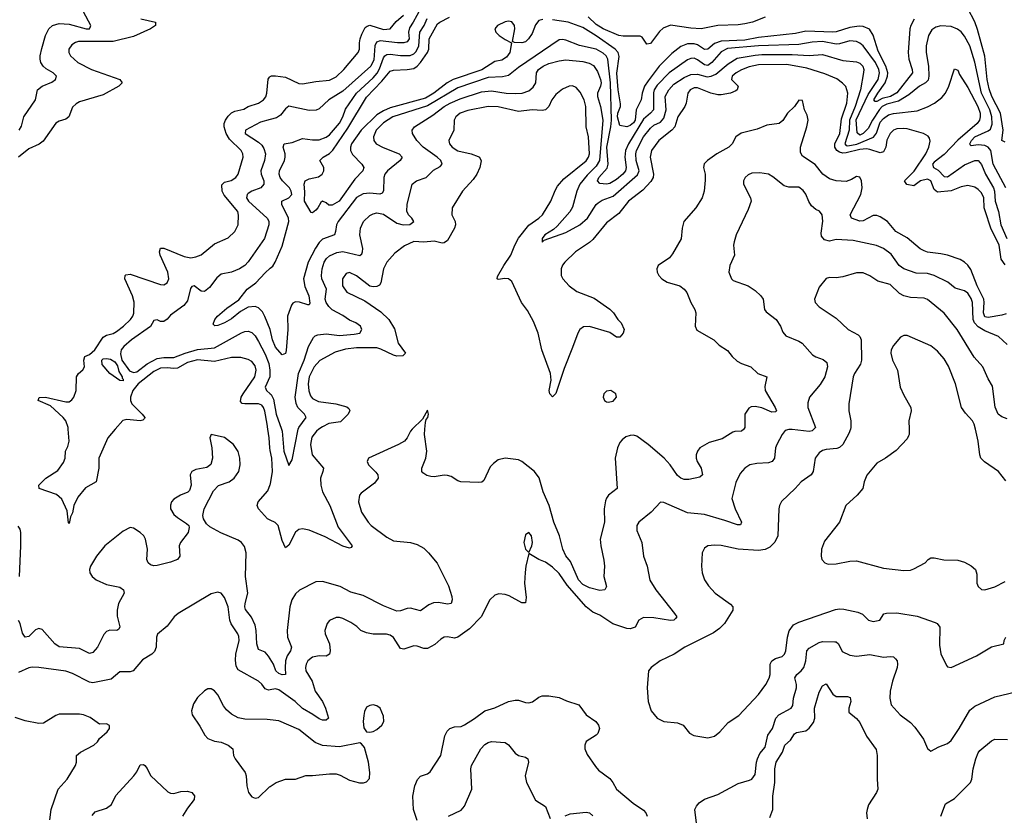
# Model space of a CAD drawing. Header units: inches. Extents: x 1694797 to 1849917, y 907313 to 1017959.
# Tile 258 of 656: x 1788517 to 1794345, y 957716 to 962424. Entities that reach past the tile are written whole.
import ezdxf

# ---------------------------------------------------------------- set-up
doc = ezdxf.new("R2010")
doc.units = ezdxf.units.IN
doc.header["$MEASUREMENT"] = 0
for name, color, linetype in [('B7985', 7, 'Continuous'), ('B7986', 7, 'Continuous'), ('B7995', 7, 'Continuous'), ('B7996', 7, 'Continuous')]:
    doc.layers.add(name, color=color, linetype=linetype)

msp = doc.modelspace()

# ---------------------------------------------------------------- linework, layer by layer
at = {"layer": 'B7985', "color": 5}
for points, elevation in [([(1790000, 958641.2), (1789990, 958658.2), (1789970, 958681.5), (1789930, 958697.6), (1789919.6, 958730), (1789917.3, 958810), (1789910, 958841.1), (1789889.2, 958889.2), (1789853.5, 958933.5), (1789849.6, 958950), (1789852.1, 958970), (1789866.5, 959030), (1789853.4, 959130), (1789857, 959270), (1789847.1, 959307.1), (1789829.8, 959329.8), (1789810, 959344), (1789707.3, 959387.3), (1789643.1, 959423.1), (1789621.6, 959441.6), (1789605.1, 959470), (1789601.4, 959490), (1789608.8, 959530), (1789664.7, 959635.3), (1789693.3, 959666.7), (1789756.3, 959690), (1789786.9, 959710), (1789814, 959750), (1789822.7, 959790), (1789820.4, 959830), (1789810, 959869.2), (1789782.9, 959910), (1789730, 959951.2), (1789650.7, 959969.3), (1789642.4, 959950), (1789654.7, 959890), (1789658.5, 959830), (1789647.9, 959792.1), (1789625.1, 959774.9), (1789558.7, 959761.3), (1789534.8, 959750), (1789525.5, 959730), (1789531.7, 959670), (1789522.4, 959637.6), (1789512.7, 959627.3), (1789469.5, 959610.5), (1789430, 959585.8), (1789415, 959570), (1789408.4, 959551.6), (1789410.2, 959530), (1789430, 959496.5), (1789450, 959477.6), (1789503.5, 959443.5), (1789517.1, 959430), (1789519.2, 959419.2), (1789513.4, 959390), (1789468.5, 959330), (1789460.4, 959310), (1789464.4, 959250), (1789451.6, 959230), (1789410, 959213.8), (1789330, 959193.8), (1789310, 959192.7), (1789290, 959198.5), (1789276.9, 959210), (1789268.7, 959230), (1789273.7, 959290), (1789262, 959350), (1789250.6, 959370), (1789230, 959389.8), (1789190, 959415.1), (1789170, 959418.3), (1789130, 959397.3), (1789020.2, 959310), (1788971.7, 959250), (1788935.3, 959190), (1788929.5, 959170), (1788931.7, 959150), (1788944.8, 959130), (1788970, 959108.7), (1789030, 959082), (1789110, 959066.2), (1789130.2, 959050), (1789135.5, 959030), (1789100.9, 958970), (1789093, 958930), (1789094.4, 958894.4), (1789108.5, 958831.5), (1789102.8, 958817.2), (1789091.4, 958808.6), (1789050, 958811.9), (1789030, 958804.2), (1789014.8, 958785.2), (1788977.8, 958710), (1788950, 958678.9), (1788930, 958672.6), (1788870, 958703.2), (1788750, 958712.1), (1788723.7, 958730), (1788650, 958814.8), (1788630, 958820.8), (1788610, 958812.5), (1788570, 958773.5), (1788550, 958769.8), (1788533, 958793), (1788519.3, 958850), (1788510, 958869.6)], 820), ([(1789081.6, 960000), (1789038.4, 959950), (1788985.9, 959830), (1788985.9, 959770), (1788970.3, 959690), (1788906.1, 959653.9), (1788860.8, 959599.2), (1788838, 959550), (1788830, 959505.2), (1788818, 959482), (1788810, 959442), (1788806, 959446), (1788797.5, 959517.5), (1788765.9, 959585.9), (1788734.5, 959614.5), (1788632.3, 959650), (1788629.6, 959669.6), (1788671.3, 959710), (1788743.2, 959756.8), (1788776.7, 959803.3), (1788785.2, 959830), (1788788.5, 959870), (1788802.2, 959897.8), (1788809.9, 959930), (1788804.2, 960000)], 780), ([(1790000, 959875.3), (1789997.2, 959890), (1789993.8, 959950), (1789986.3, 960000)], 780), ([(1790000, 959462.2), (1789984.1, 959470), (1789929.8, 959530), (1789923.2, 959550), (1789929.1, 959570), (1789984.7, 959635.3), (1790000, 959672.9)], 780), ([(1788515.7, 959130), (1788523.9, 959310), (1788523.2, 959390), (1788520.3, 959410), (1788507.7, 959427.7)], 820), ([(1790000, 958459), (1789990, 958457), (1789970, 958463.5), (1789950, 958491.6), (1789930, 958509), (1789810, 958577.4), (1789798.8, 958598.8), (1789793.9, 958634), (1789796.1, 958670), (1789816.5, 958750), (1789813.9, 958773.9), (1789808.7, 958790), (1789769, 958849), (1789760.4, 958870), (1789750, 958949), (1789730, 959005.2), (1789710, 959029.5), (1789690, 959036.2), (1789650, 959026), (1789454, 958910), (1789430.2, 958889.8), (1789390, 958835.6), (1789331.6, 958788.4), (1789326.3, 958770), (1789325, 958710), (1789315.2, 958684.8), (1789299.3, 958670), (1789243.4, 958636.6), (1789189.2, 958570.8), (1789170, 958564.4), (1789110, 958564.7), (1789058, 958522), (1788950, 958500.6), (1788930, 958504.7), (1788830, 958554.6), (1788790, 958568), (1788630, 958591), (1788590, 958592.4), (1788570, 958588), (1788510, 958560.9)], 840), ([(1790000, 958280.3), (1789982.2, 958282.3), (1789850, 958284.4), (1789810, 958292.8), (1789770, 958315.1), (1789740.7, 958340.7), (1789723, 958363), (1789690, 958429.4), (1789670, 958452.7), (1789650, 958465.2), (1789630, 958465.2), (1789610, 958453.2), (1789570, 958413.2), (1789544.7, 958375.3), (1789534.4, 958334.4), (1789537.3, 958310), (1789583.4, 958243.4), (1789613.4, 958190), (1789630.8, 958170), (1789670, 958155.3), (1789710, 958148.4), (1789750.2, 958130.2), (1789778.8, 958110), (1789783.1, 958070), (1789792.4, 958050), (1789850.5, 957970), (1789857.1, 957950), (1789860.7, 957890), (1789871, 957850), (1789890, 957824.7), (1789910, 957818), (1789930, 957821), (1789995.9, 957884.1), (1790000, 957886.8)], 860), ([(1788695, 957690), (1788703.1, 957750), (1788743.5, 957870), (1788797.6, 957930), (1788847.6, 958010), (1788853.6, 958030), (1788852, 958070), (1788876, 958090), (1788956, 958130), (1788977.2, 958150), (1788989.3, 958170.7), (1789035.3, 958210), (1789048, 958230), (1789047.3, 958247.3), (1789030, 958258), (1788990, 958255.3), (1788934.3, 958294.3), (1788895.3, 958310), (1788870, 958314), (1788750, 958315.1), (1788730, 958307), (1788658.3, 958261.7), (1788630, 958258.7), (1788550, 958275.4), (1788490, 958294.2)], 860), ([(1788945.6, 957714.4), (1788964, 957736), (1789030, 957759), (1789060.1, 957779.9), (1789086.6, 957833.4), (1789192.9, 957950), (1789210, 957973.4), (1789230, 958015.2), (1789250, 958016.5), (1789256.9, 958010), (1789271.9, 957991.9), (1789290, 957952), (1789394.1, 957854.1), (1789410, 957846.7), (1789430, 957845.8), (1789470, 957857.5), (1789510, 957858.4), (1789535.8, 957850), (1789551.8, 957831.8), (1789548.9, 957810), (1789510, 957758.5), (1789481, 957710)], 840)]:
    msp.add_lwpolyline(points, dxfattribs=dict(at, elevation=elevation))
at = {"layer": 'B7986', "color": 5}
for points, elevation in [([(1788514.2, 961770), (1788526.5, 961793.5), (1788541, 961850), (1788609.4, 961950), (1788623, 962010), (1788648.8, 962031.2), (1788706.2, 962053.8), (1788728.5, 962070), (1788734.4, 962090), (1788715.3, 962110), (1788673.8, 962133.8), (1788655.4, 962150), (1788642.6, 962170), (1788637.3, 962190), (1788637.3, 962210), (1788646.8, 962253.2), (1788670.1, 962329.9), (1788688.7, 962370), (1788710.7, 962389.3), (1788750, 962400.8), (1788810, 962396.7), (1788910.1, 962369.9), (1788929, 962371), (1788936.7, 962383.3), (1788937.2, 962390), (1788895.3, 962470)], 760), ([(1789234, 962430), (1789320.5, 962410), (1789320.3, 962390), (1789291.6, 962370), (1789190, 962324.8), (1789070, 962294.9), (1788865, 962295), (1788847.2, 962290), (1788825, 962275), (1788807.9, 962250), (1788806.7, 962230), (1788816.9, 962210), (1788860.3, 962170), (1788942.6, 962130), (1789110.1, 962070.1), (1789123.1, 962050), (1789104.4, 962030), (1789010, 961980.3), (1788870, 961937.7), (1788850, 961926.3), (1788830, 961907), (1788807.6, 961850), (1788790, 961835.3), (1788750, 961823.9), (1788730, 961811.1), (1788655.3, 961704.7), (1788631.7, 961688.3), (1788570, 961660.2), (1788509.2, 961610)], 780), ([(1788804.2, 960000), (1788803.4, 960010), (1788789.4, 960049.4), (1788774.3, 960070), (1788698.4, 960138.4), (1788625.6, 960170), (1788631.2, 960188.8), (1788670, 960191.2), (1788790, 960161.7), (1788810, 960163.5), (1788826.1, 960173.9), (1788837.7, 960190), (1788850.7, 960230), (1788853.2, 960310), (1788865, 960330), (1788890, 960351.8), (1788900.1, 960370), (1788897.3, 960410), (1788902, 960430), (1788930, 960443.3), (1788962.4, 960470), (1789010, 960546.2), (1789030, 960556.8), (1789070, 960567.3), (1789090, 960579.5), (1789131.5, 960610), (1789173.3, 960650), (1789186.6, 960670), (1789191.9, 960688.1), (1789193.4, 960753.4), (1789184.1, 960790), (1789139.3, 960890), (1789141, 960910), (1789145.5, 960914.5), (1789170, 960918.4), (1789350, 960856.5), (1789370, 960855.8), (1789390, 960866), (1789400.4, 960890), (1789393.7, 960930), (1789347.7, 961030), (1789343.9, 961050), (1789350, 961072.3), (1789370, 961073), (1789490, 961022), (1789530, 961015.5), (1789559.8, 961020.2), (1789590, 961033.1), (1789670, 961096.9), (1789750, 961133.7), (1789790, 961170.4), (1789809.7, 961210), (1789811.9, 961268.1), (1789807.7, 961290), (1789726.2, 961386.2), (1789715.1, 961410), (1789712.3, 961447.7), (1789730, 961462.8), (1789767.8, 961472.2), (1789796.8, 961490), (1789809.8, 961510), (1789840.3, 961610), (1789838.2, 961630), (1789827.9, 961650), (1789757.9, 961717.9), (1789738, 961750), (1789727.7, 961790), (1789727.5, 961810), (1789734.2, 961830), (1789750, 961853), (1789770, 961873), (1789790, 961882.9), (1789844.4, 961895.6), (1789870, 961910.2), (1789930, 961931.1), (1789960.4, 961950), (1789973.1, 961966.9), (1789980.6, 961990), (1789987.4, 962072.6), (1789995.4, 962084.6), (1790000, 962087.2)], 780), ([(1790000, 961833.3), (1789942.9, 961817), (1789852.8, 961770), (1789852.1, 961750), (1789930, 961699.1), (1789950, 961681.3), (1789962.5, 961662.4), (1789972.5, 961630), (1789966.6, 961590), (1789943.2, 961530), (1789946.1, 961510), (1789961.3, 961470), (1789961.1, 961450), (1789945.1, 961430), (1789890, 961408.8), (1789870, 961396.4), (1789863.7, 961390), (1789859.5, 961370), (1789872, 961350), (1789982.5, 961250), (1789992, 961232), (1789991.9, 961210), (1789965.4, 961130), (1789870, 960991.7), (1789849.7, 960970), (1789818, 960950), (1789770, 960930.8), (1789710, 960918.5), (1789683.6, 960896.4), (1789641.1, 960838.9), (1789610, 960815.6), (1789590, 960818.4), (1789550, 960849), (1789535.6, 960844.4), (1789527.5, 960832.4), (1789510, 960760.3), (1789487.9, 960732.1), (1789410, 960675.9), (1789390, 960652.6), (1789370, 960638.8), (1789350, 960639), (1789330, 960648.2), (1789310, 960643.1), (1789291.6, 960608.4), (1789177.8, 960530), (1789132.3, 960490), (1789117.3, 960470), (1789113.3, 960446.7), (1789120.6, 960410), (1789166.8, 960346.8), (1789190, 960336.7), (1789210, 960340.8), (1789271.6, 960388.4), (1789330, 960418.2), (1789370, 960425.2), (1789430, 960424.7), (1789495.3, 960450), (1789570, 960471.9), (1789670, 960483.1), (1789830, 960571.8), (1789850, 960579.4), (1789870, 960580.7), (1789890, 960573.8), (1789910, 960553.3), (1789930, 960520.3), (1789970, 960444.2), (1789990.9, 960390), (1789998.2, 960350), (1789996.7, 960310), (1789970.5, 960250), (1789976.8, 960230), (1790000, 960209.8)], 760), ([(1790000, 960590.4), (1789967.9, 960667.9), (1789954.3, 960694.3), (1789930, 960718.6), (1789910, 960725.9), (1789870, 960722.8), (1789823.4, 960696.6), (1789770, 960653.1), (1789730, 960629.8), (1789690, 960614.3), (1789672.3, 960612.3), (1789662, 960622), (1789672.8, 960650), (1789687.4, 960670), (1789743.4, 960716.6), (1789814.2, 960765.8), (1789864.2, 960830), (1789914, 960866), (1789970, 960926.1), (1790000, 960952.9)], 740), ([(1789986.3, 960000), (1789981.8, 960030), (1789967.6, 960107.6), (1789959.4, 960130), (1789950, 960142.8), (1789931.3, 960151.3), (1789849, 960150), (1789832.8, 960152.8), (1789824.3, 960164.3), (1789828.5, 960190), (1789839.2, 960210), (1789908.2, 960310), (1789916.7, 960350), (1789910, 960375.6), (1789890, 960401.4), (1789870, 960413.9), (1789824.9, 960424.9), (1789770, 960425.8), (1789670, 960401.7), (1789570, 960410.6), (1789510, 960395.7), (1789450, 960362.8), (1789430, 960359), (1789390, 960364.1), (1789350, 960361.6), (1789310, 960342.9), (1789218.2, 960270), (1789186.6, 960230), (1789172.4, 960190), (1789172.1, 960170), (1789180.6, 960150), (1789242.5, 960090), (1789257.6, 960070), (1789256.2, 960063.8), (1789246.2, 960053.8), (1789229, 960051), (1789150, 960058), (1789127.2, 960052.8), (1789081.6, 960000)], 780)]:
    msp.add_lwpolyline(points, dxfattribs=dict(at, elevation=elevation))
at = {"layer": 'B7986', "color": 5, "elevation": 760}
msp.add_lwpolyline([(1789130, 960286.6), (1789110, 960289.8), (1789050, 960329.7), (1789004.2, 960384.2), (1789002.5, 960410), (1789010, 960416.3), (1789030, 960419.5), (1789054.5, 960414.5), (1789079.7, 960399.7), (1789094.9, 960374.9), (1789102.9, 960342.9), (1789122.6, 960310), (1789122.3, 960302.3), (1789130, 960296.3)], close=True, dxfattribs=at)
at = {"layer": 'B7995', "color": 5}
msp.add_line((1793090, 959999.9, 840), (1793070, 959999.9, 840), dxfattribs=at)
for points, elevation in [([(1790840.4, 960000), (1790830.3, 959990), (1790810.3, 959950), (1790794.6, 959930), (1790759.5, 959910), (1790582.3, 959830), (1790574.4, 959810), (1790581.2, 959790), (1790625.9, 959745.9), (1790636.2, 959730), (1790638, 959710), (1790617.7, 959682.3), (1790538, 959622), (1790528.5, 959610), (1790522.7, 959570), (1790540.7, 959510), (1790578.7, 959450), (1790597.3, 959430), (1790690, 959361.5), (1790730, 959339.6), (1790830, 959330.9), (1790870, 959318.4), (1790910, 959296.5), (1790937.4, 959270), (1790987.4, 959207.4), (1791054.4, 959074.4), (1791074.6, 959010), (1791076.5, 958990), (1791070, 958969.8), (1791050, 958965.4), (1790995, 958975), (1790967.2, 958972.8), (1790938.8, 958961.2), (1790890, 958925), (1790830, 958941), (1790810, 958939.8), (1790770, 958925.3), (1790750, 958924), (1790670, 958955.6), (1790550, 959016.1), (1790477, 959037), (1790413, 959070), (1790310, 959099.3), (1790270, 959096.8), (1790172.1, 959047.9), (1790150, 959026.6), (1790128.6, 958990), (1790116.8, 958950), (1790100.1, 958810), (1790102.4, 958770), (1790125.6, 958710), (1790119.8, 958690), (1790100.5, 958659.5), (1790091, 958630), (1790087.7, 958587.7), (1790090.8, 958549.2), (1790070, 958546.8), (1790050, 958555.6), (1790033.2, 958570), (1790018.3, 958610), (1790000, 958641.2)], 820), ([(1790287.7, 960000), (1790273.2, 959990), (1790245.7, 959954.3), (1790237.2, 959910), (1790248.1, 959848.1), (1790314.3, 959770), (1790312.1, 959750), (1790296.4, 959710), (1790299.1, 959670), (1790309.2, 959630), (1790353, 959550), (1790401.3, 959421.3), (1790484.9, 959310), (1790479, 959301), (1790470, 959297), (1790430, 959307.9), (1790324.6, 959364.6), (1790230, 959403), (1790190, 959410.7), (1790170, 959407.3), (1790149.5, 959390.5), (1790110, 959314), (1790090, 959298.4), (1790070, 959342.9), (1790047, 959430), (1790028.4, 959448.4), (1790000, 959462.2)], 780), ([(1793070, 959999.9), (1793047.3, 959992.7), (1793030.2, 959970), (1792998, 959910), (1792990.2, 959890), (1792984, 959830), (1792971.8, 959810), (1792950, 959801.4), (1792881.3, 959798.7), (1792838.8, 959790), (1792809.1, 959770.9), (1792781.4, 959738.6), (1792755.2, 959684.8), (1792732.4, 959590), (1792751.8, 959530), (1792790.2, 959450), (1792784.4, 959435.6), (1792765.7, 959434.3), (1792690, 959461.2), (1792570, 959495.3), (1792470, 959506.6), (1792330, 959566.6), (1792310.8, 959569.2), (1792255.5, 959510), (1792182, 959450), (1792170.5, 959430), (1792170, 959402), (1792200.3, 959330), (1792210.3, 959250), (1792231.7, 959190), (1792247.3, 959107.3), (1792282.6, 959050), (1792393.1, 958910), (1792406, 958890), (1792399.6, 958880.4), (1792388.7, 958871.3), (1792370, 958869), (1792270, 958884.9), (1792210, 958885.6), (1792182, 958870), (1792159.5, 958830), (1792130, 958819.4), (1792110, 958821), (1792028.4, 958848.4), (1791950, 958900.3), (1791910, 958917.8), (1791870, 958949.1), (1791757.4, 959077.4), (1791710, 959146.2), (1791670, 959184.1), (1791630, 959212.9), (1791589.2, 959230), (1791530, 959266), (1791512.2, 959190), (1791508, 959152), (1791504.2, 959090), (1791515.4, 959004.6), (1791510, 958974), (1791490, 958974), (1791414.8, 959014.8), (1791390, 959022.6), (1791354, 959026), (1791330, 959019.5), (1791299.1, 958990), (1791248.7, 958890), (1791179.8, 958820.2), (1791110, 958769.6), (1791090, 958764.7), (1791050, 958771.3), (1791030, 958769.6), (1791010, 958758.4), (1790973.7, 958726.3), (1790930, 958703.9), (1790910, 958702.7), (1790870, 958716.9), (1790850, 958718.3), (1790790, 958698.3), (1790770, 958702.4), (1790730, 958767.8), (1790710, 958781.7), (1790688.5, 958788.5), (1790610, 958788.2), (1790570, 958795.1), (1790536, 958810), (1790513.1, 958833.1), (1790476.4, 958856.4), (1790430, 958881), (1790410, 958886.9), (1790390, 958886.3), (1790351.6, 958868.4), (1790336.4, 958850), (1790323.7, 958810), (1790325.7, 958790), (1790351.1, 958730), (1790355.5, 958690), (1790351.1, 958668.9), (1790330, 958657.3), (1790290, 958660.2), (1790250, 958651.9), (1790223, 958630), (1790211.8, 958610), (1790207.9, 958590), (1790211, 958570), (1790247.1, 958510), (1790265.1, 958450), (1790308.4, 958390), (1790326.4, 958350), (1790344.4, 958290), (1790330, 958278.9), (1790310, 958279.2), (1790290, 958287), (1790252.9, 958312.9), (1790190, 958347.1), (1790147.4, 958390), (1790050, 958458.7), (1790030, 958464.9), (1790000, 958459)], 840), ([(1790066.4, 960000), (1790069.9, 959989.9), (1790080.5, 959870), (1790110, 959786), (1790130, 959819), (1790166.1, 960000)], 760), ([(1792802.8, 960000), (1792801.8, 959998.2), (1792790, 959989.8), (1792750, 959987.3), (1792737.6, 959982.4), (1792675.9, 959944.1), (1792598.8, 959921.2), (1792543.7, 959890), (1792528.9, 959870), (1792521.7, 959850), (1792521.1, 959830), (1792527.2, 959810), (1792550.4, 959769.6), (1792558.4, 959730), (1792543.7, 959716.3), (1792477.7, 959702.3), (1792450, 959703.2), (1792430, 959711.4), (1792410, 959726.8), (1792368.1, 959790), (1792331.7, 959830), (1792237.2, 959910), (1792170, 959959), (1792150, 959966.4), (1792130, 959964.4), (1792105.4, 959954.6), (1792082.6, 959937.4), (1792070, 959922), (1792054.9, 959890), (1792042.3, 959830), (1792052.8, 959650), (1792003.2, 959610), (1791990, 959593.1), (1791983.7, 959576.3), (1791977.5, 959530), (1791978.7, 959450), (1791952.4, 959350), (1791956.5, 959310), (1791975.3, 959224.8), (1791978.3, 959190), (1791974.9, 959130), (1791990.4, 959070), (1791981, 959050), (1791950, 959045.8), (1791890, 959061.6), (1791850, 959082.4), (1791823.8, 959110), (1791777.2, 959217.2), (1791750, 959250.8), (1791731.1, 959290), (1791713.1, 959370), (1791679.6, 959450), (1791650.6, 959549.4), (1791615, 959630), (1791592.3, 959712.3), (1791564.1, 959750), (1791490, 959809.8), (1791470, 959820.3), (1791390, 959828.9), (1791350, 959819.1), (1791321.5, 959798.5), (1791302.6, 959777.4), (1791263.8, 959696.2), (1791252.5, 959687.5), (1791235.2, 959684.8), (1791128, 959690), (1791110, 959695.1), (1791070, 959720.9), (1791050, 959727), (1791030, 959729.5), (1790970, 959718.7), (1790950, 959720.5), (1790927.1, 959727.1), (1790902.8, 959742.8), (1790897, 959750), (1790898, 959770), (1790921.5, 959830), (1790927.1, 959870), (1790912.8, 959970), (1790915.4, 960000)], 820), ([(1793434, 960000), (1793424.7, 959975.3), (1793390.2, 959910), (1793370, 959891.9), (1793354.1, 959885.9), (1793290, 959880.3), (1793270, 959874.8), (1793250, 959861.1), (1793226.5, 959830), (1793213.4, 959750), (1793202.4, 959730), (1793142, 959690), (1793107, 959650), (1793026.2, 959573.8), (1793013.8, 959550), (1793010.2, 959530), (1793005.2, 959370), (1792987.3, 959332.7), (1792958, 959302), (1792930, 959288.2), (1792890, 959282.7), (1792770.7, 959290.7), (1792670, 959312.3), (1792630, 959315.4), (1792591.3, 959310), (1792570, 959296), (1792556.3, 959270), (1792552.2, 959190), (1792557.4, 959150), (1792570.4, 959110), (1792593.9, 959073.9), (1792633, 959030), (1792725.4, 958965.4), (1792738, 958950), (1792737.4, 958930), (1792688.9, 958850), (1792659.5, 958820.5), (1792623.6, 958796.4), (1792454.8, 958710), (1792390.8, 958670), (1792307.3, 958630), (1792254.8, 958590), (1792238.8, 958570), (1792230.4, 958470), (1792238, 958390), (1792254.6, 958334.6), (1792290, 958290.7), (1792330, 958270.4), (1792410, 958263.8), (1792444.7, 958250), (1792482.5, 958202.5), (1792507.7, 958187.7), (1792590, 958173.4), (1792630, 958184.4), (1792662, 958210), (1792710, 958265.5), (1792773.6, 958306.4), (1792890, 958430.5), (1792932.8, 958490), (1792953.3, 958526.7), (1792958.4, 958550), (1792960.2, 958610), (1792968.6, 958630), (1792990, 958643.5), (1793030, 958654.7), (1793043.8, 958670), (1793051.9, 958690), (1793062, 958770), (1793072.5, 958807.5), (1793097.9, 958842.1), (1793130, 958858.4), (1793346.9, 958933.1), (1793370, 958937), (1793396.1, 958936.1), (1793478, 958918), (1793505.3, 958905.3), (1793540.7, 958870), (1793570, 958862.3), (1793609.2, 958870), (1793631.9, 958908.1), (1793647.3, 958912.7), (1793710, 958914.4), (1793830, 958894.5), (1793936.2, 958856.2), (1793948.2, 958850), (1793963, 958830), (1793962.5, 958722.5), (1793970, 958671), (1794002.9, 958602.9), (1794010, 958594), (1794030, 958590.4), (1794181.1, 958658.9), (1794270, 958712.2), (1794342, 958730), (1794344, 958750), (1794354, 958770)], 860), ([(1793217.3, 960000), (1793208.8, 959991.2), (1793190, 959986.7), (1793090, 959999.9)], 840), ([(1793781.6, 960000), (1793782.4, 959970), (1793779.2, 959960.8), (1793770, 959943.7), (1793704.6, 959875.4), (1793642, 959830), (1793590, 959800.7), (1793531.4, 959728.6), (1793514.9, 959690), (1793508.4, 959650), (1793475.3, 959610), (1793407.2, 959550), (1793370.4, 959450), (1793281.4, 959338.6), (1793263.7, 959290), (1793261.3, 959250), (1793266, 959230), (1793282.8, 959210), (1793302.9, 959202.9), (1793350, 959203.2), (1793430, 959219.2), (1793470, 959221.8), (1793630, 959177.6), (1793750, 959164.4), (1793790, 959167.1), (1793810, 959174), (1793876.2, 959210), (1793894, 959230), (1793910, 959240.3), (1793930, 959240.2), (1793988.2, 959228.2), (1794070, 959226.3), (1794110, 959213.4), (1794150, 959192.4), (1794174, 959170), (1794183, 959143), (1794182, 959090), (1794190.4, 959070), (1794210, 959052.2), (1794230, 959050.3), (1794290, 959068.8), (1794350, 959100.4)], 880), ([(1794355.2, 959695.2), (1794310.5, 959750.5), (1794227.4, 959807.4), (1794206.6, 959830), (1794199.7, 959850), (1794191.1, 959930), (1794174.1, 960000)], 880), ([(1790000, 959672.9), (1790002.1, 959677.9), (1790014.1, 959750), (1790008.7, 959830), (1790000, 959875.3)], 780), ([(1792523.8, 957670), (1792514.3, 957750), (1792522.4, 957770), (1792539.6, 957790), (1792570, 957812.2), (1792650, 957838.4), (1792770, 957903.1), (1792837.1, 957922.9), (1792850, 957930.6), (1792870, 957957.3), (1792878.2, 958030), (1792884.6, 958050), (1792899.1, 958080.9), (1792930, 958118.9), (1792945.7, 958190), (1792973, 958230), (1792993, 958290), (1793010.4, 958309.6), (1793084.2, 958350), (1793093.5, 958366.5), (1793097.4, 958410), (1793115, 958470), (1793115.4, 958490), (1793105.7, 958530), (1793117.6, 958550), (1793142.3, 958570), (1793158.1, 958590), (1793169.9, 958630), (1793175.5, 958690), (1793190, 958705.2), (1793250, 958738.8), (1793270, 958744.1), (1793343, 958743), (1793350, 958742.3), (1793364.2, 958730), (1793385.6, 958685.6), (1793430, 958664.2), (1793470, 958658.2), (1793550, 958668.4), (1793630, 958652.4), (1793670, 958656.5), (1793690, 958654), (1793702, 958642), (1793710.2, 958630), (1793713.8, 958610), (1793711.3, 958590), (1793682.6, 958510), (1793670.3, 958450.3), (1793668.7, 958410), (1793676.4, 958370), (1793728.2, 958310), (1793790, 958264.9), (1793816.7, 958236.7), (1793866.8, 958166.8), (1793890, 958111), (1793910, 958096), (1793958.6, 958121.4), (1794010, 958140.4), (1794030, 958158), (1794078.7, 958230), (1794141.7, 958338.3), (1794170, 958361.5), (1794290, 958416.5), (1794412.9, 958447.1)], 840), ([(1792956.7, 957703.3), (1792975.4, 957750), (1792975, 957830), (1792987.5, 957910), (1792986.7, 957990), (1792994.6, 958030), (1793031.6, 958090), (1793046.5, 958130), (1793080, 958160), (1793102.8, 958197.2), (1793114.7, 958205.3), (1793170, 958216.2), (1793190, 958231.5), (1793215.9, 958264.1), (1793224.2, 958290), (1793222.1, 958350), (1793250, 958445.5), (1793270, 958481.5), (1793290, 958493.1), (1793330, 958432.3), (1793350, 958418.9), (1793418, 958418), (1793433.3, 958413.3), (1793436.3, 958390), (1793425.4, 958350), (1793426, 958326), (1793470, 958288.9), (1793490, 958265.7), (1793530, 958184.9), (1793585.9, 958105.9), (1793593.4, 958070), (1793592.3, 957930), (1793596.5, 957870), (1793589.2, 957850), (1793542.4, 957777.6), (1793533, 957750), (1793530.2, 957729.8), (1793534.3, 957694.3)], 820), ([(1790870, 957686), (1790847.1, 957750), (1790843.2, 957830), (1790855, 957890), (1790871.5, 957928.5), (1790890, 957947.2), (1790930, 957960.3), (1790947.4, 957972.6), (1791009.8, 958070.2), (1791033.5, 958186.5), (1791046.3, 958213.7), (1791062.9, 958230), (1791090, 958240.3), (1791130, 958242.3), (1791150, 958250.3), (1791210, 958288), (1791270, 958334.9), (1791330, 958352.7), (1791410, 958388.9), (1791450, 958398), (1791470, 958397.6), (1791510, 958382.4), (1791530, 958381.3), (1791552.5, 958387.5), (1791590, 958415.5), (1791610, 958423), (1791650, 958423), (1791710, 958412.7), (1791752.8, 958392.8), (1791826.8, 958370), (1791870.2, 958310.2), (1791928, 958270), (1791943.7, 958250), (1791948.7, 958230), (1791939.1, 958200.9), (1791930, 958189.5), (1791870, 958152), (1791861.3, 958130), (1791862.4, 958110), (1791875.3, 958075.3), (1791924.4, 958004.4), (1791943.4, 957983.4), (1792010, 957933), (1792028.4, 957910), (1792050.6, 957870), (1792148.2, 957788.2), (1792210, 957745.5), (1792222.4, 957730), (1792230.3, 957710.3)], 840), ([(1790000, 957886.8), (1790035.3, 957910), (1790089.6, 957930.4), (1790150, 957930.5), (1790210, 957950.5), (1790250.5, 957950.5), (1790350, 957961.6), (1790390, 957960.5), (1790414, 957954), (1790470, 957924), (1790528.3, 957908.3), (1790551.8, 957908.2), (1790570, 957914.8), (1790586.6, 957933.4), (1790589.4, 957970), (1790581.3, 958030), (1790557.4, 958117.4), (1790539.7, 958139.7), (1790530, 958144.5), (1790410, 958122), (1790310, 958128.2), (1790265.9, 958145.9), (1790170, 958223.1), (1790050, 958274.7), (1790000, 958280.3)], 860), ([(1791055.6, 957710), (1791130, 957746.7), (1791149.8, 957770), (1791193.6, 957870), (1791187.7, 957990), (1791190.9, 958010), (1791247.1, 958110), (1791270, 958134.2), (1791290, 958147.3), (1791310, 958151.8), (1791390, 958145.8), (1791410, 958133.4), (1791450, 958083.1), (1791470, 958070.2), (1791510, 958058.9), (1791523.8, 958050), (1791528.9, 958030), (1791509.5, 957950), (1791517.8, 957910), (1791570, 957804.9), (1791630, 957768.4), (1791657.4, 957697.4)], 820), ([(1793969.8, 957710), (1793997.1, 957782.9), (1794050, 957816), (1794145.1, 957910), (1794153.6, 957930), (1794161.7, 957990), (1794177.5, 958050), (1794190, 958086), (1794199.8, 958100.2), (1794270, 958156.9), (1794290, 958166), (1794364.5, 958164.4)], 820), ([(1791746.5, 957713.5), (1791775.9, 957724.1), (1791870, 957734.3), (1791890.1, 957730.1), (1791910, 957713.1)], 820)]:
    msp.add_lwpolyline(points, dxfattribs=dict(at, elevation=elevation))
for points, elevation in [([(1791530, 959389.2), (1791510, 959375.3), (1791502, 959330), (1791510, 959291.3), (1791530, 959272), (1791549.2, 959310), (1791551.5, 959330), (1791546, 959370)], 840), ([(1790610, 958369.4), (1790590, 958366), (1790570, 958356), (1790557.1, 958330), (1790553.5, 958306.5), (1790550.3, 958270), (1790553.5, 958233.5), (1790570, 958210.6), (1790590, 958207.7), (1790610, 958212.2), (1790630, 958223.1), (1790661.3, 958250), (1790672.6, 958270), (1790670, 958302), (1790650, 958349), (1790630, 958363.7)], 860)]:
    msp.add_lwpolyline(points, close=True, dxfattribs=dict(at, elevation=elevation))
at = {"layer": 'B7996', "color": 5}
msp.add_line((1793090, 959999.9, 840), (1793070, 959999.9, 840), dxfattribs=at)
for points, elevation in [([(1790890, 962489), (1790846.9, 962410), (1790823.5, 962376.5), (1790818.9, 962350), (1790822.1, 962310), (1790810, 962292.9), (1790790, 962286.8), (1790753.3, 962286.7), (1790650, 962298.4), (1790629.6, 962290.4), (1790618.8, 962270), (1790613.1, 962186.9), (1790596.2, 962150), (1790430, 962001.5), (1790346.4, 961950), (1790290, 961896), (1790271.8, 961888.2), (1790230, 961886.2), (1790110, 961912.4), (1790090, 961896), (1790060, 961860), (1790036.3, 961843.7), (1790000, 961833.3)], 760), ([(1790000, 962087.2), (1790008.2, 962091.8), (1790030, 962092.7), (1790090, 962083.2), (1790170, 962046.7), (1790190, 962043.8), (1790270, 962059.1), (1790350, 962066.5), (1790390, 962086.7), (1790435.7, 962130), (1790521, 962230), (1790528.8, 962250), (1790527.5, 962287.5), (1790531.9, 962310), (1790541.1, 962338.9), (1790562.2, 962377.8), (1790573.3, 962386.7), (1790590, 962391.7), (1790670, 962366.7), (1790710, 962370.1), (1790746, 962414), (1790788.6, 962450)], 780), ([(1794350, 961699.2), (1794329.9, 961710), (1794339.1, 961770), (1794323.8, 961870), (1794270.7, 961970), (1794255, 962015), (1794244.2, 962070), (1794230, 962208.2), (1794186.6, 962366.6), (1794170.6, 962410.6), (1794130, 962491.1)], 720), ([(1790000, 960952.9), (1790014.3, 960965.7), (1790029.2, 960990), (1790070, 961084.2), (1790110.8, 961230), (1790108.4, 961250), (1790068.9, 961330), (1790068.3, 961350), (1790110, 961370.2), (1790128, 961390), (1790124.3, 961410), (1790113, 961430), (1790071.6, 961470), (1790058.4, 961490), (1790053.6, 961510), (1790055.3, 961530), (1790083.7, 961590), (1790087.9, 961610), (1790088.4, 961630), (1790077.2, 961670), (1790081.6, 961690), (1790130, 961697.8), (1790190, 961720.1), (1790250, 961712.5), (1790290, 961712.6), (1790330, 961728.4), (1790350, 961743.5), (1790410, 961811.6), (1790429.9, 961850), (1790444.6, 961895.4), (1790511.3, 961988.7), (1790610, 962079.4), (1790633, 962107), (1790647.5, 962132.5), (1790670, 962199.3), (1790678.1, 962210), (1790690, 962219.1), (1790710, 962219.7), (1790771.5, 962211.5), (1790827.5, 962212.5), (1790850, 962222.4), (1790863.4, 962236.5), (1790879.2, 962270), (1790884.9, 962350), (1790910.6, 962389.4), (1790928.8, 962431.2)], 740), ([(1791614.2, 962425.8), (1791590, 962418.5), (1791570, 962394.4), (1791550, 962343.1), (1791529.1, 962310), (1791510, 962293.6), (1791490, 962286.6), (1791446, 962290), (1791434.6, 962294.6), (1791448.1, 962370), (1791446, 962390), (1791430, 962411.6), (1791410, 962414.8), (1791390, 962411.7), (1791345.6, 962390), (1791330.2, 962370), (1791335, 962350), (1791354.7, 962330), (1791390, 962306), (1791427.7, 962287.7), (1791417.5, 962230), (1791397.8, 962202.2), (1791370, 962184.2), (1791330, 962177), (1791252.3, 962127.7), (1791083.3, 962070), (1791046.6, 962050), (1790968.6, 961990), (1790919.6, 961960.4), (1790710, 961901.9), (1790670, 961885.3), (1790630, 961860.6), (1790537.5, 961770), (1790481.3, 961690), (1790474.1, 961670), (1790475.1, 961650), (1790486.9, 961626.9), (1790542, 961570), (1790554.3, 961550), (1790548.4, 961530), (1790500, 961480.1), (1790408, 961350), (1790365.8, 961325.8), (1790346.7, 961326.7), (1790330, 961341.2), (1790310, 961349.3), (1790298.5, 961341.5), (1790282, 961310), (1790270, 961296.9), (1790250, 961282), (1790242.5, 961282.5), (1790203.4, 961350), (1790205.3, 961405.3), (1790200.2, 961450), (1790207.4, 961470), (1790230, 961482.8), (1790285.6, 961494.4), (1790307, 961510), (1790318, 961530), (1790316.8, 961550), (1790293.7, 961590), (1790313, 961610), (1790350, 961631.5), (1790370, 961652.1), (1790458.6, 961781.4), (1790570, 961965.2), (1790660.3, 962059.7), (1790710, 962120.1), (1790730, 962125.9), (1790810, 962128.5), (1790850, 962135.8), (1790870, 962148.8), (1790889.1, 962170), (1790931.3, 962230), (1790938, 962250), (1790941.2, 962310), (1790990, 962398.8), (1791002.9, 962410), (1791060.6, 962439.4)], 720), ([(1793812.5, 962427.5), (1793791.9, 962390), (1793787, 962370), (1793777, 962230), (1793779.9, 962190), (1793800.7, 962130), (1793802.5, 962110), (1793708.3, 961991.7), (1793670.8, 961969.2), (1793621.8, 961958.2), (1793590, 961939.9), (1793580.6, 961940.6), (1793573.7, 961950), (1793596, 961990), (1793639.7, 962050), (1793654.9, 962090), (1793655.7, 962110), (1793644.3, 962150), (1793597.9, 962237.9), (1793570, 962333.2), (1793547.5, 962367.5), (1793510, 962384.5), (1793486, 962386), (1793430, 962378.2), (1793350, 962352.8), (1793330, 962350.6), (1793170, 962356), (1793110, 962342.4), (1792890, 962319.7), (1792810, 962303.8), (1792670, 962296.8), (1792630, 962284), (1792590, 962249), (1792570, 962247.7), (1792530, 962274.5), (1792510, 962281.5), (1792470, 962281.3), (1792430, 962265.5), (1792376.9, 962223.1), (1792302.8, 962150), (1792236.8, 962063.2), (1792216.3, 962030), (1792202.4, 961990), (1792196.1, 961950), (1792165.1, 961890), (1792159.8, 961830), (1792150, 961814.3), (1792130, 961798.5), (1792110, 961790.7), (1792070, 961798.3), (1792054.7, 961850), (1792056.7, 961870), (1792072.6, 961910), (1792073.5, 961926.5), (1792058.8, 962010), (1792052.1, 962107.9), (1792065.7, 962205.7), (1792060.4, 962230), (1792041.4, 962250), (1791930, 962329.2), (1791850, 962378.2), (1791763.8, 962410), (1791670, 962424.2)], 720), ([(1792930, 962439.1), (1792855.2, 962410), (1792810, 962399.5), (1792770, 962394.1), (1792650, 962390.3), (1792550, 962370.7), (1792490, 962374), (1792370, 962391.1), (1792325.4, 962374.6), (1792304.9, 962355.1), (1792250, 962284.2), (1792230, 962278.9), (1792200.6, 962320.6), (1792190, 962326.7), (1792090, 962325.7), (1792062.8, 962330), (1791970, 962369.8), (1791930, 962396.1), (1791881.9, 962441.9)], 680), ([(1794354, 961430), (1794280.3, 961570), (1794266.2, 961650), (1794249.7, 961669.7), (1794230, 961679), (1794190, 961683.5), (1794150, 961677.8), (1794142.7, 961682.7), (1794141.9, 961690), (1794152, 961710), (1794170.4, 961730), (1794250, 961765.5), (1794263.2, 961776.8), (1794273.4, 961806.6), (1794272, 961850), (1794259.6, 961890), (1794210.5, 961990), (1794170, 962172.8), (1794141.8, 962270), (1794110, 962327.6), (1794090, 962352.2), (1794069, 962369), (1794030, 962384.2), (1793970, 962386.9), (1793939.8, 962380.2), (1793915.9, 962364), (1793895.7, 962330), (1793883.3, 962270), (1793882.7, 962230), (1793896.2, 962150), (1793898.9, 962090), (1793893.8, 962066.2), (1793879.3, 962050), (1793844.3, 962030), (1793780.1, 961979.9), (1793718.9, 961941.1), (1793650, 961923.5), (1793623.1, 961910), (1793606.9, 961893.1), (1793565.3, 961830), (1793539.1, 961780.9), (1793510, 961751.2), (1793490, 961741.3), (1793475.1, 961755.1), (1793469.4, 961830.6), (1793538.9, 961981.1), (1793597.9, 962070), (1793606.9, 962110), (1793603.2, 962130), (1793583, 962170), (1793510, 962269.9), (1793490, 962285), (1793470, 962294.2), (1793430, 962298.6), (1793370, 962281.3), (1793350, 962279.7), (1793270, 962295.4), (1793208.4, 962291.6), (1793130, 962277.6), (1792890, 962270.2), (1792707.1, 962252.9), (1792670, 962233.6), (1792614.8, 962170), (1792590, 962154), (1792570, 962157.4), (1792530, 962187.3), (1792510, 962196.1), (1792490, 962194.3), (1792470, 962185.7), (1792362.3, 962110), (1792290, 962036.2), (1792272, 962010), (1792268.2, 961991.8), (1792267.8, 961890), (1792251, 961870), (1792210, 961835.6), (1792120.7, 961690), (1792102.5, 961650), (1792099.6, 961610), (1792107.2, 961550), (1792102, 961530), (1792086.7, 961510), (1792050, 961478.5), (1792010, 961455.7), (1791990, 961450.5), (1791950, 961455.3), (1791936.5, 961470), (1791944.8, 961490), (1791993.9, 961546.1), (1792000.1, 961570), (1791991.9, 961670), (1792015.8, 961790), (1792019.4, 961830), (1792014.7, 962050), (1791997.6, 962190), (1791987.5, 962210), (1791970, 962226.6), (1791930, 962249.3), (1791830, 962271.7), (1791750, 962303.2), (1791730, 962307.3), (1791710, 962304.1), (1791470, 962142.1), (1791410, 962093), (1791374.4, 962085.6), (1791290, 962082.8), (1791110, 962021), (1790930, 961914.8), (1790725.4, 961850), (1790670, 961813.1), (1790627.2, 961770), (1790610.2, 961730), (1790613, 961710), (1790627.1, 961690), (1790667.4, 961667.4), (1790763.8, 961630), (1790781.3, 961610), (1790768.7, 961590), (1790694.2, 961530), (1790678, 961510), (1790672.1, 961490), (1790669.4, 961410.6), (1790661.8, 961398.2), (1790649.3, 961390.7), (1790590, 961397.2), (1790550, 961394.3), (1790510, 961371.4), (1790402.1, 961230), (1790392.1, 961210), (1790386.8, 961170), (1790379.6, 961150), (1790310, 961124.5), (1790290, 961106.1), (1790267.2, 961072.8), (1790225.1, 960990), (1790196.2, 960890), (1790205.2, 960845.2), (1790229.1, 960790), (1790233.7, 960746.3), (1790230, 960737), (1790223, 960737), (1790173, 960753), (1790150, 960753.7), (1790134.1, 960745.9), (1790125.2, 960734.8), (1790102, 960670), (1790104.1, 960590), (1790094.3, 960465.7), (1790090, 960448), (1790070, 960440.9), (1790030, 960485.7), (1790013.1, 960530), (1790000.2, 960590), (1790000, 960590.4)], 740), ([(1790166.1, 960000), (1790168.4, 960011.6), (1790212.3, 960070), (1790203.5, 960090), (1790162.2, 960130), (1790153.2, 960153.2), (1790148, 960190), (1790167.8, 960330), (1790201.4, 960410), (1790225.5, 960490), (1790256.2, 960543.8), (1790266.4, 960553.6), (1790281.2, 960558.8), (1790330, 960565.1), (1790410, 960556.1), (1790496.2, 960563.8), (1790530.5, 960570), (1790542, 960590), (1790533.7, 960610), (1790506.7, 960630), (1790470, 960646.4), (1790430, 960673.6), (1790366.7, 960706.7), (1790346.4, 960726.4), (1790331.2, 960750), (1790324.3, 960770), (1790333.4, 960830), (1790306.1, 960890), (1790304.2, 960910), (1790306.9, 960950), (1790319.5, 960990), (1790332.4, 961010), (1790350, 961025.9), (1790393.1, 961046.9), (1790430, 961051.5), (1790530, 961029), (1790541.2, 961038.8), (1790546.7, 961050), (1790547.5, 961070), (1790531, 961150), (1790533.4, 961190), (1790551.3, 961230), (1790590, 961265.6), (1790610, 961275.9), (1790630, 961280.2), (1790670, 961272.5), (1790750, 961219.9), (1790787, 961210), (1790827, 961213), (1790850, 961229.8), (1790838.3, 961250), (1790818, 961270), (1790809.3, 961290.7), (1790810.2, 961330), (1790839.5, 961450), (1790865.5, 961470), (1790922.3, 961490), (1790965.5, 961534.5), (1791004.8, 961555.2), (1791018.3, 961570), (1791009.2, 961590), (1790988.6, 961610), (1790905.1, 961670), (1790867.9, 961710), (1790842.6, 961750), (1790839.7, 961770), (1790853.8, 961790), (1790961.8, 961858.2), (1791029.5, 961910), (1791065.5, 961930), (1791124.2, 961955.8), (1791250, 961997.6), (1791310, 962003.7), (1791397.2, 961990), (1791453.4, 961986.6), (1791490.6, 961990), (1791530, 962002.9), (1791556.1, 962023.9), (1791572.2, 962050), (1791576, 962110), (1791588.7, 962130), (1791615.5, 962150), (1791650, 962163.9), (1791710, 962181.1), (1791750, 962186.9), (1791850, 962177.3), (1791887.2, 962167.2), (1791912.8, 962152.8), (1791937.5, 962117.5), (1791955.1, 962070), (1791957.9, 962050), (1791954, 962030), (1791936.4, 961990), (1791937.3, 961970), (1791955.6, 961910), (1791968.7, 961830), (1791948.7, 961590), (1791930, 961557.6), (1791875.3, 961504.7), (1791833.2, 961450), (1791814.1, 961410), (1791790, 961315.2), (1791773.8, 961286.2), (1791697.5, 961202.5), (1791676.6, 961183.4), (1791625.3, 961150), (1791608.7, 961130), (1791610, 961107.6), (1791620.9, 961119.1), (1791750, 961164.9), (1791833, 961210), (1791877.9, 961250), (1791930, 961329.8), (1791940.5, 961339.5), (1791964.5, 961355.5), (1792030, 961379.9), (1792174.2, 961505.8), (1792184, 961530), (1792165.8, 961590), (1792163.3, 961630), (1792167.2, 961650), (1792209.7, 961730), (1792250, 961782.4), (1792270, 961799), (1792310, 961818.2), (1792330, 961840.6), (1792343.2, 961890), (1792338.1, 961970), (1792359, 962010), (1792390, 962043), (1792450, 962082.1), (1792490, 962099.3), (1792530, 962100.8), (1792586.1, 962086.1), (1792610.4, 962089.7), (1792637.6, 962102.4), (1792710, 962162.6), (1792764.5, 962195.5), (1792870, 962215), (1792910, 962217.8), (1793090, 962218.1), (1793190, 962211.4), (1793270, 962218.5), (1793390, 962183.4), (1793470, 962175.7), (1793490, 962166.8), (1793507.7, 962150), (1793513, 962130), (1793511.5, 962111.5), (1793494.4, 962010), (1793463.3, 961910), (1793428.6, 961830), (1793427.9, 961770), (1793402.3, 961690), (1793410, 961680.3), (1793418.5, 961678.5), (1793471.7, 961688.3), (1793571.8, 961728.2), (1793588.3, 961751.7), (1793610, 961817.8), (1793630, 961840.1), (1793659.5, 961860.5), (1793690, 961868.8), (1793830, 961884), (1793890, 961907.8), (1793931.5, 961930), (1793975.4, 961964.6), (1793996.3, 961990), (1794016.3, 962030), (1794050, 962134), (1794070, 962125.2), (1794080.7, 962100.7), (1794130, 962022.4), (1794187.7, 961910), (1794202.1, 961870), (1794203.1, 961850), (1794197.8, 961830), (1794184.6, 961810), (1794069.4, 961710.6), (1793990, 961626.7), (1793930, 961581.3), (1793920.8, 961570), (1793925.7, 961550), (1793953.2, 961533.2), (1793990, 961495.2), (1794010, 961494.8), (1794110, 961565), (1794170, 961591.4), (1794191, 961590), (1794210, 961566.6), (1794234.8, 961510), (1794281.3, 961430), (1794287.1, 961410), (1794290.8, 961350), (1794311, 961290), (1794325.7, 961210), (1794360.7, 961130)], 760), ([(1794350, 960972.5), (1794327.8, 961007.8), (1794315.7, 961090), (1794265.3, 961190), (1794232.1, 961292.1), (1794227, 961310), (1794224.2, 961370), (1794210, 961399.5), (1794190, 961420.2), (1794170, 961433.3), (1794130, 961443), (1794090, 961435), (1794030, 961410.4), (1793950, 961403.6), (1793930, 961418.5), (1793911.1, 961471.1), (1793890, 961480.4), (1793849.8, 961470.2), (1793810, 961440.2), (1793769, 961449), (1793760, 961460), (1793754.8, 961470), (1793811.5, 961528.5), (1793880.8, 961630), (1793897.9, 961670), (1793906, 961706), (1793903.5, 961723.5), (1793895.4, 961735.4), (1793866.6, 961750), (1793770, 961777.4), (1793750, 961780.8), (1793710, 961778.1), (1793690, 961769.8), (1793669.4, 961750), (1793650, 961711.3), (1793643.6, 961670), (1793630, 961642.2), (1793610, 961636.6), (1793550, 961656.9), (1793530, 961659.4), (1793490, 961655.5), (1793410, 961636.3), (1793390, 961634.8), (1793370, 961639.5), (1793354.3, 961650), (1793341.4, 961670), (1793341.5, 961690), (1793372, 961750), (1793381.6, 961838.4), (1793412.6, 961930), (1793419.5, 961990), (1793408, 962028), (1793388.5, 962048.5), (1793353.2, 962073.2), (1793283.8, 962103.8), (1793176.7, 962136.8), (1793058.9, 962158.9), (1792890, 962157.1), (1792835.2, 962144.8), (1792790, 962127.1), (1792758.8, 962110), (1792734.8, 962090), (1792731, 962070), (1792770.1, 962030), (1792763, 962010), (1792756.1, 962003.9), (1792724, 961990), (1792670, 961978.7), (1792650, 961978.9), (1792608.6, 961988.6), (1792530, 962020.9), (1792510, 962020.2), (1792486.7, 962010), (1792471.1, 961990), (1792462.8, 961930), (1792454.4, 961910), (1792413.3, 961850), (1792395, 961790), (1792376.6, 961770), (1792300.4, 961710), (1792257.1, 961650), (1792249.1, 961610), (1792269.1, 961510), (1792265.9, 961490), (1792253.3, 961466.7), (1792205.2, 961414.8), (1792120.5, 961350), (1792062.5, 961277.5), (1791990, 961222.3), (1791910, 961123.5), (1791890, 961105), (1791807.4, 961050), (1791743.6, 960990), (1791730, 960971.5), (1791722, 960950), (1791721.7, 960910), (1791732.2, 960890), (1791768.8, 960850), (1791814.9, 960814.9), (1791916.8, 960776.8), (1792010, 960710.2), (1792031.5, 960690), (1792056.9, 960650), (1792078, 960630), (1792094.6, 960590), (1792090, 960569.6), (1792070, 960545.6), (1792050, 960546), (1792010, 960573.8), (1791890, 960608.6), (1791854.4, 960605.6), (1791832.3, 960590), (1791819.8, 960570), (1791790, 960483.7), (1791739.4, 960360.6), (1791695.3, 960224.7), (1791690, 960211.6), (1791670, 960191.8), (1791655.1, 960210), (1791651, 960230), (1791662.4, 960290), (1791659.6, 960330), (1791607.7, 960470), (1791586, 960570), (1791558.3, 960638.3), (1791522.5, 960702.5), (1791487.1, 960750), (1791430, 960874.2), (1791409.8, 960889.8), (1791388.3, 960891.7), (1791350, 960885.7), (1791343.6, 960890), (1791344.6, 960904.6), (1791382.6, 960970), (1791425, 961030), (1791447.7, 961090), (1791469.3, 961130.7), (1791531.1, 961208.9), (1791590.7, 961250), (1791610.6, 961270), (1791661.1, 961350), (1791686.3, 961413.7), (1791701, 961439), (1791737.9, 961482.1), (1791870, 961589.6), (1791883.9, 961610), (1791889.4, 961630), (1791884.8, 961730), (1791869.4, 961790.6), (1791867.2, 961910), (1791859.2, 961950), (1791835.3, 961995.3), (1791810, 962023.1), (1791790, 962031.9), (1791770, 962031.7), (1791730, 962013), (1791690, 961980.7), (1791666.4, 961950), (1791649.5, 961910.5), (1791629.4, 961890.6), (1791610, 961887.7), (1791550, 961891.4), (1791470, 961881.4), (1791350, 961907.7), (1791290, 961910.4), (1791170, 961886.7), (1791123.6, 961870), (1791098, 961850), (1791089.3, 961830), (1791087.1, 961770), (1791057.8, 961710), (1791061.5, 961690), (1791076.1, 961670), (1791110, 961648.8), (1791190, 961630.9), (1791230, 961614.7), (1791238, 961610), (1791249, 961589), (1791240.7, 961550), (1791222, 961510), (1791200.8, 961479.2), (1791138.7, 961410), (1791076.4, 961310), (1791074, 961270), (1791094.6, 961230), (1791095.8, 961210), (1791091.1, 961190), (1791050, 961116.5), (1791030, 961103), (1791017.4, 961102.6), (1790970, 961113.1), (1790910, 961107.8), (1790850, 961111.4), (1790793.8, 961086.2), (1790737.6, 961042.4), (1790689.1, 960990), (1790670.2, 960950), (1790653.6, 960866.4), (1790646.1, 960853.9), (1790630, 960845.1), (1790610, 960843), (1790590, 960847.6), (1790510, 960908.9), (1790470, 960928.7), (1790450, 960922.3), (1790427.7, 960890), (1790428.4, 960850), (1790452.4, 960812.4), (1790560, 960760), (1790654.3, 960694.3), (1790702.2, 960650), (1790734.8, 960594.8), (1790756.6, 960510), (1790800.9, 960450), (1790784.2, 960435.8), (1790750, 960433.6), (1790730, 960438.7), (1790655.2, 960475.2), (1790630, 960481.9), (1790510, 960483.1), (1790445.6, 960474.4), (1790384.1, 960455.9), (1790293.1, 960406.9), (1790258.9, 960370), (1790230.1, 960309.9), (1790224.7, 960270), (1790227.5, 960227.5), (1790237.3, 960197.3), (1790250, 960182), (1790285.4, 960165.4), (1790388.2, 960150), (1790452.4, 960132.4), (1790464.2, 960124.2), (1790471.7, 960111.7), (1790461.8, 960090), (1790415.9, 960044), (1790346.3, 960033.7), (1790310, 960015.5), (1790287.7, 960000)], 780), ([(1794356.7, 960683.3), (1794330, 960674.6), (1794250, 960660.8), (1794230, 960666.1), (1794221.9, 960690), (1794227.1, 960750), (1794224.3, 960770), (1794183.9, 960850), (1794146.7, 960946.7), (1794130, 960972), (1794110, 960989.8), (1794085, 961004.9), (1794009.9, 961029.9), (1793970, 961039.4), (1793890, 961048.2), (1793870, 961055.3), (1793848.2, 961068.2), (1793770, 961132.9), (1793704.1, 961170), (1793653.7, 961230), (1793610, 961258.1), (1793590, 961264.9), (1793570, 961265), (1793510, 961233.9), (1793490, 961231.7), (1793440.5, 961250), (1793432.9, 961270), (1793496, 961390), (1793503.7, 961430), (1793500.4, 961470), (1793490, 961491.6), (1793470, 961495.6), (1793441.4, 961478.6), (1793410, 961467.4), (1793350, 961470.8), (1793310, 961482.2), (1793272, 961510), (1793226.5, 961566.5), (1793150, 961615.6), (1793139.1, 961639.1), (1793139.6, 961670), (1793176.5, 961790), (1793183.5, 961830), (1793178.2, 961858.2), (1793162.7, 961890), (1793150, 961946), (1793130, 961948), (1793102.8, 961910), (1793062.4, 961870), (1793033.4, 961826.6), (1793013.4, 961810), (1792940.2, 961799.8), (1792883.1, 961776.9), (1792787.3, 961752.7), (1792755.8, 961730), (1792733.4, 961690), (1792715.3, 961670), (1792643.7, 961630), (1792588, 961590), (1792568.9, 961571.1), (1792563.7, 961550), (1792573.6, 961510), (1792575.3, 961475.3), (1792568.3, 961410), (1792556.2, 961370), (1792519, 961310), (1792449.2, 961230), (1792437.4, 961190), (1792432.1, 961127.9), (1792381.7, 961038.3), (1792364.2, 961015.8), (1792296.5, 960970), (1792287.8, 960950), (1792290.5, 960929.5), (1792300.3, 960910), (1792317.6, 960890), (1792350, 960871.5), (1792425.5, 960850), (1792450.3, 960830), (1792466.3, 960810), (1792489.3, 960750), (1792512.9, 960710), (1792519.3, 960690), (1792514.7, 960610), (1792525.9, 960585.9), (1792626.4, 960530), (1792657.8, 960497.8), (1792706.4, 960466.4), (1792734.4, 960430), (1792763.2, 960403.2), (1792789.3, 960389.3), (1792845.5, 960370), (1792885.5, 960330), (1792940.5, 960310), (1792927.3, 960252.7), (1792929.5, 960230), (1792988.3, 960130), (1792995.9, 960110), (1792990, 960103.8), (1792970, 960102.1), (1792910, 960126.4), (1792870, 960134.5), (1792846.5, 960133.5), (1792834, 960126), (1792808.5, 960090), (1792809.1, 960010.9), (1792802.8, 960000)], 820), ([(1794362.7, 960502.7), (1794311.6, 960550), (1794230, 960582.9), (1794190, 960605.6), (1794169.6, 960629.6), (1794161.8, 960650), (1794157.6, 960750), (1794150, 960775.1), (1794130, 960805.1), (1794110, 960819.8), (1794055.4, 960835.4), (1794011.4, 960871.4), (1793930, 960911.2), (1793890, 960921.4), (1793823.7, 960923.7), (1793750, 960949.9), (1793722.3, 960970), (1793676.4, 961036.4), (1793629.7, 961070), (1793587.9, 961087.9), (1793450, 961117.8), (1793350, 961122.9), (1793310, 961113.8), (1793281.8, 961121.8), (1793264, 961144), (1793260.5, 961160.5), (1793270.9, 961230.9), (1793266.3, 961270), (1793250.8, 961290.8), (1793230, 961301.1), (1793203.1, 961323.1), (1793187.8, 961347.8), (1793170, 961391.6), (1793154.2, 961414.2), (1793130, 961432.6), (1793070, 961433), (1793041.8, 961441.8), (1792975.1, 961495.1), (1792949.7, 961509.7), (1792897.8, 961517.8), (1792850, 961515.1), (1792830, 961506.3), (1792810.4, 961490), (1792801.3, 961470), (1792802.4, 961450), (1792843.8, 961370), (1792846.4, 961350), (1792830, 961301.2), (1792758.9, 961150), (1792745.3, 961110), (1792741.3, 961090), (1792748.2, 961030), (1792720.3, 960970), (1792715.3, 960930), (1792730, 960890.8), (1792740.9, 960880.9), (1792830, 960848.5), (1792870, 960822.4), (1792903.8, 960790), (1792917.6, 960770), (1792926.7, 960710), (1792934.9, 960694.9), (1792995.3, 960650), (1793019.6, 960610), (1793034.7, 960574.7), (1793052.5, 960552.5), (1793130, 960521.5), (1793148.4, 960510), (1793210, 960440.4), (1793230, 960428.8), (1793274, 960414), (1793294.7, 960394.7), (1793298.5, 960370), (1793282.2, 960310), (1793254.9, 960265.1), (1793193.1, 960190), (1793182.7, 960157.3), (1793182.2, 960130), (1793227.1, 960010), (1793217.3, 960000)], 840), ([(1794362.5, 960062.5), (1794330, 960074.1), (1794309.2, 960089.2), (1794291.7, 960131.7), (1794276.1, 960256.1), (1794250, 960299.5), (1794218.7, 960370), (1794167.1, 960427.1), (1794066.8, 960590), (1793990, 960687.9), (1793890, 960768.6), (1793870, 960776.1), (1793790, 960780.3), (1793750, 960790.8), (1793724.4, 960804.4), (1793670, 960857.6), (1793596.2, 960876.2), (1793550, 960908.3), (1793510, 960926.9), (1793470, 960926.9), (1793390, 960903.1), (1793350, 960897.3), (1793310, 960898), (1793290, 960891.6), (1793250, 960841.2), (1793222, 960770), (1793226.7, 960750), (1793250, 960724.4), (1793350, 960657.1), (1793422, 960590), (1793479.5, 960559.5), (1793490.2, 960550.2), (1793497.3, 960530), (1793500.2, 960410), (1793494.1, 960385.9), (1793457.6, 960330), (1793450.3, 960310), (1793424.9, 960150), (1793424.2, 960110), (1793436.5, 960050), (1793437.8, 960010), (1793434, 960000)], 860), ([(1794174.1, 960000), (1794166.9, 960030), (1794156.4, 960050), (1794114.9, 960094.9), (1794091.9, 960130), (1794056.8, 960270), (1794014.3, 960374.3), (1793990, 960417.8), (1793950, 960462.7), (1793910, 960494.8), (1793770, 960554.3), (1793750, 960555.8), (1793730, 960545.1), (1793690, 960495.6), (1793676.5, 960470), (1793672.8, 960450), (1793682.8, 960410), (1793713.8, 960350), (1793729, 960250), (1793750, 960203), (1793792, 960130), (1793794, 960110), (1793780.3, 960050), (1793781.6, 960000)], 880), ([(1790000, 960209.8), (1790005.2, 960205.2), (1790018.2, 960178.2), (1790035.4, 960090), (1790066.4, 960000)], 760), ([(1790915.4, 960000), (1790918.9, 960041.1), (1790922.5, 960057.5), (1790933, 960070), (1790937, 960090), (1790930, 960112.7), (1790900.5, 960059.5), (1790840.4, 960000)], 820)]:
    msp.add_lwpolyline(points, dxfattribs=dict(at, elevation=elevation))
at = {"layer": 'B7996', "color": 5, "elevation": 820}
msp.add_lwpolyline([(1792015.3, 960230), (1791990, 960226), (1791974, 960210), (1791970.7, 960190), (1791978.8, 960170), (1791990, 960162), (1792001.1, 960161.1), (1792030, 960166), (1792049.3, 960190), (1792046, 960210)], close=True, dxfattribs=at)

doc.saveas('drawing.dxf')
